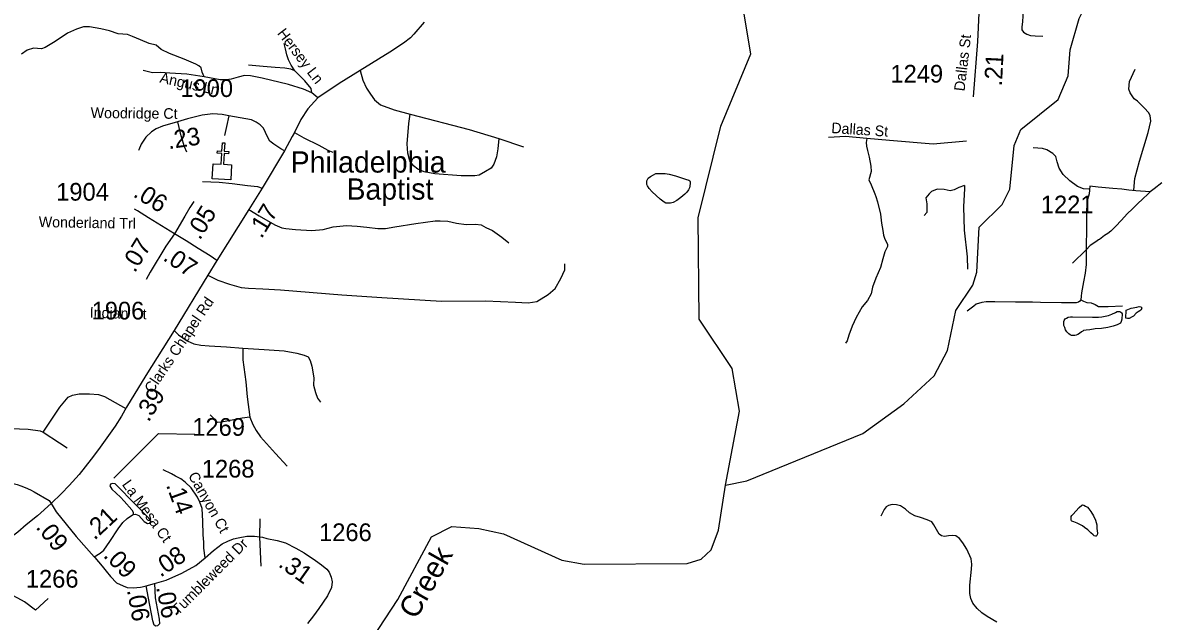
# Model space of a CAD drawing. Extents: x 1159738 to 1321356, y 736314 to 882035.
# Drawn here: x 1236136 to 1244144, y 768473 to 772700 of the extents above; entities that cross this region are included whole.
import ezdxf

# ---------------------------------------------------------------- set-up
doc = ezdxf.new("R2010")
doc.units = 0
for name, color, linetype in [('Exist Cultural Church CELL', 7, 'Continuous'), ('Exist Cultural Church Label', 7, 'Continuous'), ('Exist Hydrographic Creek Single Shore', 7, 'Continuous'), ('Exist Hydrographic Creek Single Shore Label', 7, 'Continuous'), ('Exist Hydrographic Misc Water Feature', 7, 'Continuous'), ('Exist Road Non-System Type 51', 7, 'Continuous'), ('Exist Road Non-System Type 51 Label', 7, 'Continuous'), ('Exist Road Secondary Mileage Hundredths English Label', 7, 'Continuous'), ('Exist Road Secondary Type 51 Attributed', 7, 'Continuous'), ('Exist Road Secondary Type 51 Label', 7, 'Continuous'), ('Exist Road Secondary Type 51 Number Label', 7, 'Continuous')]:
    doc.layers.add(name, color=color, linetype=linetype)

msp = doc.modelspace()

# ---------------------------------------------------------------- linework, layer by layer
at = {"layer": 'Exist Cultural Church CELL'}
msp.add_lwpolyline([(1237479.9, 771703.9), (1237536.7, 771700.7), (1237541.1, 771776.7), (1237509.2, 771778.5), (1237510.1, 771794.5), (1237542.1, 771792.6), (1237545.5, 771852.7), (1237561.5, 771851.8), (1237558, 771791.7), (1237590, 771789.9), (1237589.1, 771773.9), (1237557.1, 771775.8), (1237552.7, 771699.8), (1237610.3, 771696.3), (1237604.1, 771590), (1237473.7, 771597.6)], close=True, dxfattribs=at)
at = {"layer": 'Exist Hydrographic Creek Single Shore'}
for points in [[(1241097.2, 769434.3), (1241194.3, 769957.6), (1241143.2, 770257.2), (1240911.2, 770606.6), (1240904.3, 771322.3), (1241063.2, 771969.1), (1241276.2, 772480.2), (1241225.2, 772773.3), (1241238.2, 773291.7), (1241298.2, 773638.4), (1241351.2, 774103.5), (1241445.2, 774512), (1241517.2, 774710.7), (1241939.2, 775240.6), (1242197.1, 775540.7), (1242658.2, 776263.5), (1242752.2, 776353.5), (1242787.2, 776428.3), (1242808.2, 776611.6)], [(1241097.2, 769434.3), (1241248.2, 769464), (1242066.3, 769798.9), (1242354.3, 770009.7), (1242568.3, 770205.7), (1242664.2, 770384.3), (1242722.3, 770668.8), (1242843.2, 770846.8), (1242871.2, 770938.2), (1242887.2, 771256.3), (1243050.2, 771417.2), (1243103.2, 771524.4), (1243135.2, 771832.3), (1243180.2, 771946.3), (1243444.2, 772157.7), (1243515.2, 772323.6), (1243528.2, 772507.2), (1243592.2, 772729.1), (1243662.2, 772868.9), (1243968.3, 773069.5), (1244295.2, 773479.8), (1244560.2, 773714.2), (1244813.2, 774165.4)], [(1238332.3, 767937.1), (1238783.3, 768627.2), (1239020.2, 769068.9), (1239164.3, 769141.5), (1239355.3, 769127.8), (1239529.3, 769091.5), (1239941.2, 768906), (1240099.2, 768876.6), (1240825.3, 768881.7), (1240925.3, 768912.5), (1240994.3, 768976.8), (1241047.3, 769116.8), (1241097.2, 769434.3)]]:
    msp.add_lwpolyline(points, dxfattribs=at)
at = {"layer": 'Exist Hydrographic Misc Water Feature'}
for points in [[(1240567.1, 771615), (1240587.4, 771626.1), (1240603.6, 771633.9), (1240619.7, 771635.2), (1240671.7, 771634.2), (1240699.7, 771629.5), (1240743.4, 771618), (1240814.7, 771594.4), (1240836.6, 771588.2), (1240844.4, 771584), (1240846.4, 771577.4), (1240846.1, 771567.5), (1240845.6, 771545.4), (1240841.3, 771534), (1240834.9, 771520.1), (1240824.4, 771503.9), (1240810.1, 771488.6), (1240781.4, 771465.4), (1240752.9, 771443.8), (1240726.5, 771430.4), (1240708.4, 771425), (1240692.4, 771425.4), (1240676.4, 771425.7), (1240664.5, 771432.5), (1240635.1, 771452.7), (1240578.4, 771504.8), (1240556.9, 771529), (1240545.4, 771547.3), (1240541.7, 771557.2), (1240542, 771569.5), (1240542.4, 771583.5), (1240546.6, 771593.2), (1240550.9, 771603), (1240567.1, 771615)], [(1243924.5, 770670.7), (1243958.7, 770683.1), (1243999, 770692.2), (1244017.2, 770695.9), (1244027.1, 770694.1), (1244031, 770693.2), (1244033, 770689.8), (1244034.8, 770685.7), (1244032.8, 770679.2), (1244030.5, 770671.9), (1244026.5, 770669.5), (1244020.4, 770665.5), (1244010.2, 770658.3), (1243996, 770648.7), (1243977.4, 770628.6), (1243967.1, 770623.1), (1243944.9, 770612), (1243932.9, 770612.3), (1243922.9, 770612.5), (1243924.5, 770670.7)], [(1243686.6, 770619.8), (1243728.8, 770620.6), (1243752.8, 770622.6), (1243776.9, 770627.9), (1243799, 770633.1), (1243823.3, 770642.5), (1243849.6, 770653.4), (1243861.8, 770659.8), (1243871.8, 770661.2), (1243879.8, 770661.1), (1243887.7, 770656.8), (1243891.6, 770651), (1243895.5, 770644.3), (1243894.5, 770606.6), (1243890, 770591.1), (1243883.7, 770578.9), (1243875.6, 770573.3), (1243861.3, 770565.4), (1243833, 770556.1), (1243794.9, 770547.1), (1243750.7, 770540.5), (1243704.6, 770537.4), (1243668.4, 770532.3), (1243642.2, 770528.8), (1243624.3, 770525.8), (1243618.1, 770521.9), (1243609.9, 770516.3), (1243595.6, 770504.3), (1243583.5, 770498.8), (1243571.3, 770493.3), (1243561.2, 770491), (1243551.2, 770491.2), (1243539.2, 770491.4), (1243529.4, 770495.7), (1243519.5, 770502.5), (1243505.9, 770516.7), (1243496.2, 770530.9), (1243490.7, 770547.4), (1243485.1, 770561.5), (1243485.4, 770572.9), (1243485.7, 770589.4), (1243487.9, 770597.5), (1243494.3, 770608.9), (1243504.3, 770614.4), (1243514.6, 770620.8), (1243532.6, 770622.1), (1243546.6, 770623.4), (1243686.6, 770619.8)], [(1243549, 769226.9), (1243592.4, 769276.1), (1243610.8, 769293.8), (1243616.9, 769295.3), (1243626.7, 769293.4), (1243638.6, 769286.7), (1243650.5, 769278.2), (1243662.1, 769266.5), (1243675.7, 769248.2), (1243693, 769217.4), (1243708.1, 769186.7), (1243713.7, 769171.1), (1243717.4, 769154.5), (1243718.7, 769128.3), (1243721.8, 769094.6), (1243719.5, 769084.8), (1243717.4, 769078.3), (1243713.3, 769075), (1243707.2, 769075.2), (1243699.2, 769077), (1243691.4, 769083.7), (1243675.7, 769098), (1243654.3, 769118.1), (1243630.8, 769136.6), (1243617.1, 769147.6), (1243603.3, 769155.2), (1243579.5, 769166.4), (1243555.8, 769175.1), (1243541.8, 769179.4), (1243538, 769183.6), (1243536.1, 769189.4), (1243536.4, 769201.7), (1243536.7, 769213.2), (1243540.9, 769219.7), (1243549, 769226.9)]]:
    msp.add_lwpolyline(points, dxfattribs=at)
at = {"layer": 'Exist Road Non-System Type 51'}
for p, q in [((1237810.3, 769197), (1237808, 769066.1)), ((1237808, 769066.1), (1237816.8, 768862.7)), ((1236226.3, 768552.8), (1236314.8, 768633.1))]:
    msp.add_line(p, q, dxfattribs=at)
for points in [[(1243196.9, 772820.5), (1243196.9, 772788.8), (1243194.7, 772748.7), (1243192.6, 772706.4), (1243188.4, 772670.5), (1243188.4, 772649.4), (1243199, 772632.5), (1243224.3, 772617.7), (1243249.7, 772609.2), (1243281.3, 772607.1), (1243336.2, 772605)], [(1237027.6, 772553.3), (1236966.8, 772578.7), (1236909.8, 772603.1), (1236874.5, 772616.7), (1236809.3, 772622.2), (1236749.6, 772641.2), (1236687.1, 772657.5), (1236608.4, 772671.1), (1236564.9, 772671.1), (1236516.1, 772654.8), (1236450.9, 772624.9), (1236364, 772567.8), (1236317.8, 772537.9), (1236293.4, 772524.3), (1236269, 772516.2), (1236211.9, 772518.9), (1236168.5, 772505.3), (1236127.8, 772478.1)], [(1237415.7, 772318.2), (1237403.2, 772351.3), (1237394.9, 772380.6), (1237379.2, 772394.2), (1237358.2, 772407.8), (1237275.6, 772441.3), (1237171, 772482.2), (1237112.4, 772510.4), (1237077.9, 772541.8), (1237027.6, 772553.3)], [(1238175.6, 772204.2), (1238172.3, 772236.2), (1238126.3, 772288.5), (1238057.2, 772359.7), (1238030, 772400.9), (1238011.1, 772436.5), (1238000.7, 772472.1), (1237990.2, 772516), (1237981.9, 772553.7)], [(1237415.7, 772318.2), (1237293.3, 772337), (1237175.1, 772343.3), (1237110.2, 772347.5), (1237051.6, 772346.5), (1236985.7, 772362.2)], [(1238057.2, 772359.7), (1238027.9, 772371.5), (1237986, 772377.8), (1237917, 772384.1), (1237833.3, 772390.4), (1237728.7, 772400.9)], [(1238518.1, 772362.7), (1238536.9, 772294.7), (1238562, 772238.1), (1238591.3, 772194.2), (1238618.5, 772154.4), (1238661.4, 772120.9), (1238758.7, 772085.3), (1238870.6, 772054.9)], [(1243978.8, 771516.4), (1243985.7, 771600.5), (1244018.7, 771723.1), (1244080.7, 771925.6), (1244098.6, 772005.5), (1244093.1, 772044.7), (1244082.1, 772066.7), (1244054.5, 772095.7), (1244005, 772145.3), (1243981.6, 772163.2), (1243952.7, 772204.2), (1243943, 772230.4), (1243948.5, 772284.1), (1243987.1, 772372.3)], [(1238175.6, 772204.2), (1238117, 772231.4), (1238011.3, 772263.9), (1237827.2, 772307.8), (1237744.5, 772325.6), (1237700.6, 772326.7), (1237656.7, 772316.2), (1237606.4, 772301.6), (1237573, 772297.4), (1237529, 772297.4), (1237415.7, 772318.2)], [(1238219.2, 772169.4), (1238175.6, 772204.2)], [(1237591.4, 772043.3), (1237574.7, 771967.9), (1237561.1, 771903)], [(1239496.8, 771881.5), (1239490.5, 771810.3), (1239479, 771751.6), (1239461.2, 771701.4), (1239441.4, 771673.1), (1239401.6, 771648), (1239358.7, 771623.9), (1239326.3, 771617.6), (1239230, 771619.7), (1239045.9, 771632.3), (1238969.5, 771645.9), (1238925.6, 771664.7), (1238894.2, 771689.9), (1238869.1, 771723.4), (1238853.4, 771777.8), (1238849.2, 771844.8), (1238860.7, 771988.2), (1238870.6, 772054.9)], [(1238870.6, 772054.9), (1239288.1, 771945), (1239496.8, 771881.5)], [(1237229.4, 772000.4), (1237248.3, 771918.7), (1237275.5, 771826.6), (1237291.2, 771788.9)], [(1238054.2, 771925.2), (1238119.1, 771887.5), (1238225.8, 771834.1), (1238290.7, 771799.6), (1238325.2, 771785.9)], [(1239496.8, 771881.5), (1239671.5, 771823.9)], [(1242094.5, 771882.4), (1241942.5, 771895.1), (1241824.2, 771888.7)], [(1242094.5, 771882.4), (1242090.3, 771852.8), (1242092.4, 771827.5), (1242098.7, 771797.9), (1242111.4, 771751.4), (1242122, 771685.9), (1242124.1, 771650), (1242109.3, 771590.8), (1242124.1, 771553.9), (1242151.5, 771492.6), (1242157.9, 771473.6), (1242168.4, 771435.5), (1242189.5, 771346.8), (1242198, 771285.5), (1242206.4, 771232.7), (1242210.7, 771198.9), (1242221.2, 771171.4), (1242233.9, 771150.3), (1242240.2, 771133.4), (1242240.2, 771120.7), (1242221.2, 771082.7), (1242206.4, 771032), (1242189.5, 770970.7), (1242174.7, 770932.6), (1242157.9, 770895.7), (1242134.6, 770832.3), (1242124.1, 770785.8), (1242098.7, 770737.3), (1242060.7, 770692.9), (1242018.5, 770618.9), (1241991, 770557.7), (1241967.8, 770494.3), (1241955.1, 770454.1), (1241942.5, 770437.2)], [(1242797.7, 771864.4), (1242562.2, 771842.1), (1242254.1, 771867.3), (1242094.5, 771882.4)], [(1243661.3, 771523.4), (1243624.1, 771527.5), (1243581.4, 771544.1), (1243527.7, 771584), (1243480.9, 771628.1), (1243452, 771673.6), (1243438.3, 771717.6), (1243428.6, 771756.2), (1243408, 771775.5), (1243363.9, 771803.1), (1243333.6, 771811.3), (1243267.6, 771816.8)], [(1237403.8, 771578.8), (1237521.7, 771572.9), (1237614, 771565.1), (1237722.1, 771550.3), (1237792.8, 771543.4), (1237825.3, 771532.6)], [(1242784.4, 771551), (1242743.4, 771535.6), (1242710.4, 771519.1), (1242682.9, 771513.6), (1242638.9, 771521.9), (1242589.4, 771524.6), (1242551, 771508.1), (1242534.5, 771491.6), (1242509.7, 771464.1), (1242518, 771420.1), (1242518, 771359.6), (1242498.7, 771337.6)], [(1242784.4, 771551), (1242783, 771528.5), (1242776.6, 771399.6), (1242780.8, 771234.8), (1242802, 771046.8), (1242804.1, 770960.2)], [(1244092.9, 771506), (1243991.9, 771512.1), (1243943.4, 771517.4), (1243894.8, 771523.7), (1243831.4, 771529), (1243778.7, 771533.3), (1243728, 771538.5), (1243667.8, 771544.9), (1243662.5, 771491), (1243651.9, 771450.9), (1243646.7, 771419.2), (1243643.5, 771366.3), (1243644.6, 771239.6), (1243641.4, 771121.8), (1243641.4, 771096.8)], [(1237733, 771380.7), (1237805.4, 771336.4), (1237915.4, 771271.5), (1237964.5, 771251.9), (1237994, 771246), (1238060.8, 771239.1), (1238175.8, 771233.2), (1238257.3, 771240.1), (1238326.1, 771257.8), (1238422.4, 771267.6), (1238497.5, 771263.7), (1238564.3, 771256.8), (1238642.9, 771246.9), (1238695.9, 771246.9), (1238762.7, 771258.7), (1238911.1, 771282.3), (1239047.1, 771299.9), (1239083.5, 771300.9), (1239135.6, 771298), (1239198.4, 771284.2), (1239266.2, 771275.4), (1239332, 771277.3), (1239371.3, 771271.4), (1239404.8, 771254.7), (1239450.9, 771233.1), (1239517.7, 771185.9), (1239568.3, 771145.8)], [(1243641.4, 771096.8), (1243641.4, 770991.8), (1243635.1, 770931.1), (1243624.5, 770869.8), (1243609.7, 770792.2), (1243607.6, 770768.9), (1243605.5, 770743.6)], [(1237955, 770813.9), (1238387.4, 770778.3), (1238671.9, 770760), (1239092.1, 770733.9), (1239402.7, 770736.5), (1239614.1, 770726), (1239704.5, 770720.8), (1239764.6, 770731.3), (1239845.5, 770780.9), (1239895.1, 770822.7), (1239934.2, 770893.2), (1239962.9, 770955.9), (1239962.9, 770997.7)], [(1237443.1, 770917.1), (1237513.9, 770881.7), (1237595.4, 770853.2), (1237677.9, 770829.6), (1237730, 770824.7), (1237831.2, 770820.7), (1237955, 770813.9)], [(1243263.4, 770725.4), (1243143, 770726.2), (1242997.3, 770729.9), (1242937.1, 770728.8), (1242905.4, 770723.5), (1242866.4, 770713), (1242848.4, 770699.2), (1242802, 770663.3)], [(1243605.5, 770743.6), (1243598.1, 770733.6), (1243588.6, 770726.2), (1243572.8, 770720.9), (1243469.3, 770721.9), (1243319.3, 770725.1), (1243263.4, 770725.4)], [(1243605.5, 770743.6), (1243622.4, 770733), (1243647.7, 770724.6), (1243678.3, 770721.4), (1243705.8, 770709.8), (1243730.1, 770697.1), (1243752.3, 770695), (1243797.7, 770695), (1243899, 770699.6)], [(1237205.7, 770526.7), (1237236.2, 770496.2), (1237297.1, 770452.9), (1237343.3, 770433.3), (1237392.4, 770422.4), (1237452.3, 770418.5), (1237574.2, 770410.6), (1237689.1, 770401.8)], [(1237689.1, 770401.8), (1237690.5, 770318.5), (1237710.1, 770164.1), (1237720, 770058.9), (1237739.6, 769915.1)], [(1237689.1, 770401.8), (1237840.6, 770392.3), (1237982, 770382.4), (1238071.4, 770366.7), (1238123.5, 770352.9), (1238150, 770340.2), (1238164.8, 770313.6), (1238177.6, 770274.3), (1238191.3, 770192.7), (1238188.4, 770141.6), (1238203.1, 770089.5), (1238216.9, 770048.2), (1238237.5, 770020.6)], [(1236280.2, 769807.9), (1236397.8, 769984.2), (1236456.1, 770055.4), (1236487.6, 770070.8), (1236534.7, 770078.2), (1236606.8, 770079.1), (1236671.1, 770075.4), (1236713.3, 770059.3), (1236864.5, 769974.7)], [(1237739.6, 769915.1), (1237685.3, 769907.2), (1237625.3, 769896.8), (1237539.1, 769879.8), (1237511.7, 769877.2), (1237459.5, 769932)], [(1237739.6, 769915.1), (1237761, 769862.8), (1237783.2, 769821), (1237814.5, 769775.3), (1237920.2, 769657.8), (1238002.4, 769567.7)], [(1235143.2, 769652.9), (1235231.9, 769765.9), (1235303.1, 769829.5), (1235353.4, 769849.5), (1235409.9, 769856.8), (1235500.9, 769859.1), (1235751.6, 769847.4), (1236173.8, 769830.9), (1236258.3, 769819.1), (1236280.2, 769807.9)], [(1236280.2, 769807.9), (1236396.7, 769734.3), (1236449.7, 769697.7)], [(1236851.9, 769322), (1236905.8, 769259.3), (1236916, 769244.7), (1236916.4, 769227.7)], [(1243012.5, 768467.8), (1242942.3, 768506.4), (1242905.1, 768534), (1242872.1, 768564.3), (1242842.1, 768600.9), (1242828.4, 768634), (1242821.5, 768669.8), (1242821.5, 768727.7), (1242832.5, 768842), (1242835.3, 768876.5), (1242831.1, 768915), (1242800.8, 768982.5), (1242770.8, 769027.4), (1242748.8, 769057.7), (1242721.2, 769077), (1242702, 769078.3), (1242670.3, 769075.6), (1242642.8, 769072.8), (1242622.1, 769077), (1242605.6, 769088), (1242567.1, 769155.5), (1242553.3, 769174.8), (1242518.9, 769188.5), (1242472.1, 769206.4), (1242432.2, 769218.8), (1242396.4, 769239.5), (1242366.1, 769265.7), (1242331.7, 769287.7), (1242304.1, 769296), (1242272.5, 769297.4), (1242247.7, 769291.8), (1242229.8, 769280.8), (1242217.4, 769262.9), (1242192.6, 769216.1)], [(1236226.3, 768552.8), (1236149.2, 768610.1), (1236102.6, 768635.9), (1236056, 768659)]]:
    msp.add_lwpolyline(points, dxfattribs=at)
at = {"layer": 'Exist Road Secondary Type 51 Attributed'}
msp.add_line((1237008, 768724.7), (1237066.4, 768740), dxfattribs=at)
for points in [[(1243335.6, 772975.7), (1243270.8, 772883.9), (1243234.9, 772845.9), (1243196.9, 772820.5), (1243163.1, 772805.3), (1243043.5, 772810.8), (1242980.2, 772815), (1242922.5, 772815), (1242896.4, 772797.1), (1242885.4, 772768.2), (1242875.5, 772567.4), (1242845.1, 772175.6)], [(1238969.9, 772704.7), (1238896.6, 772618.9), (1238873.6, 772592.7), (1238824.5, 772555), (1238727.4, 772492.5), (1238518.1, 772362.7), (1238369.9, 772271), (1238219.2, 772169.4), (1238148.2, 772092.2), (1238100.1, 772015.7), (1238054.2, 771925.2), (1238038.5, 771895.6), (1237983, 771795.1)], [(1237983, 771795.1), (1237957.1, 771809), (1237908.4, 771841.3), (1237880.9, 771863.4), (1237863.1, 771893.8), (1237834.9, 771955.5), (1237811.8, 771978.6), (1237783.6, 771998.4), (1237751.2, 772014.7), (1237591.4, 772043.3), (1237543.6, 772051.8), (1237477.7, 772056), (1237402.4, 772046.6), (1237299.9, 772020.4), (1237229.4, 772000.4), (1237122.4, 771968.1), (1237078.5, 771949.3), (1237043.9, 771929.4), (1237004.2, 771891.2), (1236972.8, 771841), (1236955.6, 771801.7), (1236953.8, 771797.7)], [(1237983, 771795.1), (1237825.3, 771532.6), (1237733, 771380.7), (1237507, 771020.3)], [(1244176.2, 771568.3), (1244123.3, 771527.4), (1244092.9, 771506), (1244074.5, 771486.3), (1244043.9, 771458.9), (1244003.1, 771417.7), (1243970.4, 771386.4), (1243931.6, 771349.1), (1243890.8, 771305.9), (1243849.8, 771260.7), (1243827.4, 771239.2), (1243817.1, 771227.4), (1243794.8, 771211.8), (1243770.5, 771196.3), (1243735.9, 771169), (1243729.9, 771167.1), (1243711.6, 771153.4), (1243671, 771126.2), (1243641.4, 771096.8), (1243546.5, 771002.7)], [(1237344.6, 771436.7), (1237315.4, 771394.6), (1237280.2, 771333.9), (1237206.9, 771208.2)], [(1237206.9, 771208.2), (1237024.3, 771321.5), (1236946.3, 771371), (1236925.5, 771383.4)], [(1237206.9, 771208.2), (1237146.6, 771121.5), (1237034.6, 770939.4), (1237007.3, 770886.5)], [(1237507, 771020.3), (1237460.1, 771052.7), (1237375.4, 771104.5), (1237289.8, 771158.9), (1237206.9, 771208.2)], [(1237507, 771020.3), (1237443.1, 770917.1), (1237205.7, 770526.7), (1237005.3, 770208.1), (1236869.4, 769984.4), (1236832.5, 769920.8), (1236788.6, 769850.6), (1236671.9, 769686.6), (1236618.6, 769617.9), (1236577.6, 769564.4), (1236533.8, 769509.8), (1236464.2, 769432.9), (1236408.9, 769375.5), (1236337.4, 769304.2)], [(1237423.2, 768921.8), (1237414.3, 768990.7), (1237413.6, 769030.9), (1237408.8, 769083.6), (1237406.8, 769180.9), (1237401.7, 769269.2), (1237385.5, 769313.5), (1237369.4, 769350.4), (1237323.9, 769416.1), (1237282.9, 769456.1), (1237252.2, 769478.6), (1237215.5, 769498.1), (1237186.6, 769515.5), (1237127.7, 769542.4)], [(1235769.9, 769335.8), (1235827.7, 769358.6), (1235874.3, 769382.7), (1235901.9, 769400.3), (1235953.1, 769424.1), (1235989.4, 769439.4), (1236019.6, 769446.8), (1236037.6, 769448.4), (1236067.4, 769446.4), (1236097.9, 769439.9), (1236123.1, 769430.7), (1236153.5, 769418.7), (1236191.6, 769401.2), (1236217.3, 769387.3), (1236322, 769325.7), (1236337.4, 769304.2)], [(1236640, 768929.5), (1236681.9, 768954.1), (1236709.6, 768976.6), (1236751.5, 769036.1), (1236809.9, 769126.2), (1236842.7, 769170.3), (1236872.4, 769198), (1236897, 769216.4), (1236916.4, 769227.7), (1236931.8, 769229.7), (1236955.3, 769219.5), (1236994.2, 769177.5), (1237015.7, 769163.1), (1237033.2, 769165.2), (1237041.3, 769181.6), (1237027, 769202.1), (1236935.9, 769294.3), (1236789.4, 769442.9), (1236769, 769446), (1236756.7, 769440.8), (1236751.5, 769429.6), (1236764.9, 769406), (1236826.3, 769349.6), (1236851.9, 769322)], [(1236337.4, 769304.2), (1236241.1, 769218.1), (1236160.2, 769153.5), (1236101.9, 769103.3), (1235992.3, 769022.4), (1235812, 768906.4), (1235746.3, 768867.6), (1235681.6, 768830.7), (1235614.6, 768801.1), (1235500.4, 768739.3), (1235372.9, 768676.5)], [(1236337.4, 769304.2), (1236373.2, 769246.8), (1236514.1, 769072.2), (1236640, 768929.5)], [(1237423.2, 768921.8), (1237482.6, 768973), (1237544, 769019.1), (1237583, 769039.6), (1237623.9, 769055), (1237655.7, 769062.4), (1237717.1, 769074.5), (1237771.4, 769074.5), (1237828.7, 769068.3), (1237859.3, 769058.7), (1237931.6, 769043.9), (1237990.6, 769027.3), (1238062.9, 768990.4), (1238122.3, 768957.7), (1238202.9, 768902.4), (1238245.8, 768872.8), (1238283.7, 768842.1), (1238299, 768819.5), (1238313.4, 768784.7), (1238319.5, 768751.9), (1238314.4, 768711.9), (1238287.8, 768653.5), (1238225.3, 768563.6), (1238188.8, 768512.6), (1238146.9, 768457.2)], [(1236640, 768929.5), (1236644.4, 768923.9), (1236695.8, 768863), (1236724.6, 768827.5), (1236755.7, 768789.1), (1236798.5, 768744.8), (1236844.2, 768724.5), (1236872.8, 768711.6), (1236914.6, 768709.8), (1236967.9, 768715.3), (1236979.8, 768717.3), (1237008, 768724.7)], [(1237066.4, 768740), (1237149.3, 768762.6), (1237258.9, 768812.8), (1237358.9, 768866.7), (1237423.2, 768921.8)], [(1237087.8, 768441.7), (1237076.6, 768439.6), (1237063.3, 768446.8), (1237054, 768475.5), (1237024.3, 768636.4), (1237008, 768724.7)], [(1237066.4, 768740), (1237070.4, 768639.5), (1237100.1, 768487.8), (1237102.2, 768455), (1237087.8, 768441.7)]]:
    msp.add_lwpolyline(points, dxfattribs=at)
at = {"layer": 'Exist Road Secondary Type 51 Number Label'}
msp.add_lwpolyline([(1236780, 769483.4), (1237095.4, 769798.8), (1237349.8, 769793.7)], dxfattribs=at)

# ---------------------------------------------------------------- texts
at = {"layer": 'Exist Cultural Church Label'}
for s, p in [('Philadelphia', (1238027.6, 771641.4)), ('Baptist', (1238421.5, 771450.4))]:
    msp.add_text(s, height=150, dxfattribs=at).set_placement(p)
at = {"layer": 'Exist Hydrographic Creek Single Shore Label'}
msp.add_text('Creek', height=150, rotation=60.4677, dxfattribs=at).set_placement((1238912.7, 768480.4))
at = {"layer": 'Exist Road Non-System Type 51 Label'}
for s, rotation, p in [('Hersey Ln', 307.25998, (1237928.8, 772624.1)), ('Angus Ln', 347.41399, (1237098.5, 772278.2)), ('Dallas St', 356.27105, (1241841.6, 771920.9))]:
    msp.add_text(s, height=75, rotation=rotation, dxfattribs=at).set_placement(p)
at = {"layer": 'Exist Road Secondary Mileage Hundredths English Label'}
for s, rotation, p in [('.21', 87.18316, (1243047.6, 772249.2)), ('.23', 8.49059, (1237166.4, 771806.4)), ('.06', 327.90937, (1236909.2, 771476.2)), ('.05', 58.15941, (1237386, 771159.4)), ('.17', 58.40262, (1237821.6, 771169.9)), ('.07', 58.39878, (1236927.1, 770928.6)), ('.07', 326.15493, (1237119.7, 771026.9)), ('.39', 58.3026, (1237024.2, 769874.6)), ('.14', 290.05299, (1237146.2, 769434.9)), ('.21', 42.97465, (1236642.8, 769041.7)), ('.09', 308.65087, (1236224.1, 769135.7)), ('.08', 34.18495, (1237108.3, 768780.4)), ('.09', 314.01459, (1236699.6, 768932.8)), ('.31', 324.62574, (1237933.4, 768864.6)), ('.06', 280.45816, (1236871.1, 768693.2)), ('.06', 281.07883, (1237076.9, 768713.4))]:
    msp.add_text(s, height=125, rotation=rotation, dxfattribs=at).set_placement(p)
at = {"layer": 'Exist Road Secondary Type 51 Label'}
for s, rotation, p in [('Dallas St', 83.29773, (1242783.7, 772213.1)), ('Woodridge Ct', 359.4361, (1236615.4, 772026.6)), ('Wonderland Trl', 359.00472, (1236248.7, 771256.6)), ('Clarks Chapel Rd', 56.15184, (1237051.2, 770077.6)), ('Indian Ct', 358.34469, (1236608, 770616.9)), ('La Mesa Ct', 305.72856, (1236833.4, 769438.7)), ('Canyon Ct', 299.39063, (1237301.1, 769502.3)), ('Tumbleweed Dr', 45.04355, (1237232, 768512.3))]:
    msp.add_text(s, height=75, rotation=rotation, dxfattribs=at).set_placement(p)
at = {"layer": 'Exist Road Secondary Type 51 Number Label'}
for s, p in [('1249', (1242260.6, 772276.8)), ('1900', (1237248.7, 772175.2)), ('1904', (1236372.2, 771443.3)), ('1221', (1243322.1, 771353.7)), ('1906', (1236622.1, 770604.3)), ('1269', (1237332.9, 769783)), ('1268', (1237400, 769488.1)), ('1266', (1238227.6, 769039.5)), ('1266', (1236158, 768710.8))]:
    msp.add_text(s, height=125, dxfattribs=at).set_placement(p)

doc.saveas('drawing.dxf')
